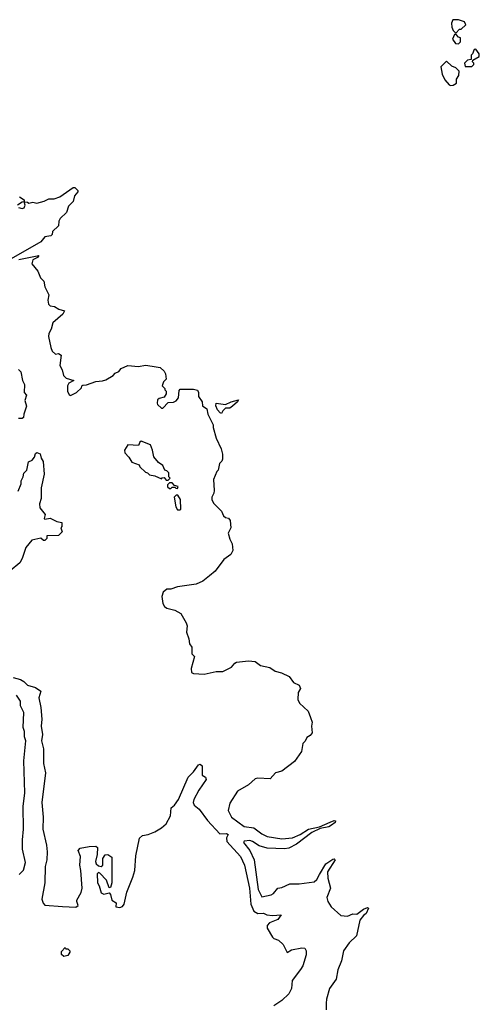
# Model space of a CAD drawing. Extents: x 2494106 to 2685573, y 758056 to 915185.
# Tile 268 of 507: x 2598906 to 2602340, y 838047 to 845400. Entities that reach past the tile are written whole.
import ezdxf

# ---------------------------------------------------------------- set-up
doc = ezdxf.new("R2010")
doc.units = 0

msp = doc.modelspace()

# ---------------------------------------------------------------- linework, layer by layer
at = {"layer": '0CON05XD'}
for points in [[(2602165, 845300), (2602191.7, 845328.3), (2602205, 845330), (2602238.3, 845361.7), (2602230, 845385), (2602185, 845400), (2602141.7, 845398.3), (2602132.5, 845375), (2602133.6, 845343.6), (2602145, 845320), (2602165, 845300)], [(2602185, 845220), (2602200, 845235), (2602200, 845265), (2602185, 845270), (2602168.3, 845288.3), (2602155, 845290), (2602140, 845255), (2602161.7, 845221.7), (2602185, 845220)], [(2602285, 845050), (2602300, 845065), (2602300, 845075), (2602290, 845085), (2602291.7, 845098.3), (2602340, 845125), (2602340, 845145), (2602315, 845180), (2602301.7, 845178.3), (2602290, 845145), (2602280, 845135), (2602278.3, 845101.7), (2602251.7, 845098.3), (2602230, 845075), (2602235, 845050), (2602285, 845050)], [(2602125, 844907.5), (2602145, 844910), (2602170, 844925), (2602170, 844955), (2602187, 844983), (2602190, 845015), (2602165, 845040), (2602133.6, 845053.6), (2602095, 845090), (2602052.7, 845047.3), (2602062.1, 844992.1), (2602081.7, 844951.7), (2602115, 844912.5), (2602125, 844907.5)], [(2598898.3, 843998.3), (2598925, 843990), (2598940, 843995), (2598947.5, 844015), (2598940, 844040), (2598965, 844037.5), (2598975, 844030), (2599005, 844036.7), (2599035, 844030), (2599090, 844045), (2599125, 844063.3), (2599165, 844063.3), (2599205, 844077.5), (2599305, 844147.5), (2599317, 844147), (2599340, 844125), (2599340, 844115), (2599316.7, 844085), (2599307, 844043), (2599271.7, 844008.3), (2599255, 843960), (2599207.5, 843915), (2599197.5, 843895), (2599195, 843860), (2599151.7, 843818.3), (2599150, 843795), (2599140, 843785), (2599095, 843777.5), (2599065, 843740), (2598790, 843585)], [(2598905, 844076.7), (2598940, 844055), (2598940, 844040), (2598925, 844037.5), (2598890, 844015)], [(2598900.5, 843609.5), (2598975, 843623.8), (2599050, 843640), (2599040, 843625), (2599003.8, 843606.2), (2598997, 843577), (2599043, 843523), (2599061.7, 843471.7), (2599087, 843447), (2599093.3, 843405), (2599123.3, 843345), (2599117.5, 843305), (2599122.5, 843275), (2599135, 843262.5), (2599167, 843257), (2599198.3, 843238.3), (2599240, 843225), (2599228.3, 843201.7), (2599153.3, 843135), (2599141.7, 843088.3), (2599123, 843057), (2599122.5, 843035), (2599138.3, 842951.7), (2599150, 842925), (2599175, 842902.5), (2599195, 842907.5), (2599216.7, 842895), (2599207, 842817), (2599222.5, 842785), (2599233, 842743), (2599253, 842723), (2599310, 842705), (2599273.6, 842686.4), (2599262.5, 842665), (2599262.5, 842625), (2599275, 842597.5), (2599285, 842593.3), (2599330, 842615), (2599368.3, 842651.7), (2599370, 842665), (2599378.3, 842671.7), (2599405, 842672.5), (2599475, 842698), (2599525, 842702), (2599549.7, 842710.3), (2599605, 842742.5), (2599620.7, 842759.3), (2599646.4, 842773.6), (2599663.3, 842795), (2599715, 842818), (2599795, 842810), (2599845, 842820), (2599896.7, 842813.3)], [(2598898.3, 842788.3), (2598915, 842770), (2598926.7, 842705), (2598942.5, 842675), (2598940, 842615), (2598956.2, 842595), (2598945.8, 842555), (2598956.1, 842513.9), (2598936.7, 842455), (2598935, 842430), (2598925, 842422.5), (2598898.3, 842421.7)], [(2599896.7, 842813.3), (2599955, 842803.3), (2599985.9, 842775.9), (2599996.7, 842755), (2600000, 842715), (2599980, 842695), (2599970, 842665), (2599990, 842645), (2599990, 842635), (2600000, 842625), (2600000, 842605), (2599985, 842580), (2599948.3, 842571.7), (2599935, 842560), (2599932.5, 842535), (2599937, 842527), (2599965, 842500), (2599975, 842500), (2600015, 842540), (2600055, 842542.5), (2600075, 842552.5), (2600093.3, 842575), (2600098.3, 842631.7), (2600105, 842640), (2600205, 842640), (2600235, 842633.3), (2600242, 842615), (2600241.2, 842585), (2600270, 842545), (2600272.5, 842515), (2600303.3, 842495), (2600312.5, 842455), (2600352.5, 842375), (2600352.5, 842355), (2600373.3, 842275), (2600412.5, 842195), (2600422.5, 842155), (2600421.7, 842118.3), (2600417, 842103), (2600400, 842085), (2600390, 842035), (2600380, 842025), (2600353, 841967), (2600360, 841885), (2600357.5, 841865), (2600342.5, 841835), (2600342.5, 841815), (2600357, 841787), (2600415, 841730), (2600430, 841695), (2600445, 841682.5), (2600466.1, 841676.1), (2600479.5, 841659.5), (2600483.8, 841605), (2600463.3, 841565), (2600475, 841520), (2600492.5, 841485), (2600497.5, 841435), (2600482.5, 841405), (2600432.3, 841367.7), (2600367.7, 841282.3), (2600325, 841246.7), (2600275, 841206.2), (2600225.8, 841184.2), (2600085, 841163.3), (2600035, 841147.5), (2600005, 841147.5), (2599977.5, 841125), (2599967, 841093), (2599975, 841040), (2599988.3, 841018.3), (2600006.1, 841006.1), (2600065, 840990), (2600110, 840965), (2600150, 840895), (2600156.4, 840873.6), (2600152.5, 840825), (2600170, 840775), (2600175, 840740), (2600192.5, 840715), (2600193.3, 840665), (2600212.5, 840645), (2600187.5, 840555), (2600190, 840525), (2600205, 840517.5), (2600285, 840513.3), (2600375, 840532.5), (2600425, 840533.3), (2600487.5, 840565), (2600512.5, 840595), (2600525, 840601.2), (2600615, 840611.2), (2600665, 840606), (2600706, 840576), (2600775, 840562.5), (2600815, 840533.8), (2600861.7, 840521.7), (2600920, 840495), (2600950.7, 840450.7), (2600995, 840430), (2601004, 840405), (2600987.5, 840375), (2600983, 840323), (2600997.5, 840295), (2601062.5, 840235), (2601078.3, 840188.3), (2601092.5, 840155), (2601087.5, 840125), (2601092.5, 840075), (2601077.5, 840055), (2601050.7, 840039.3), (2601038.3, 840011.7), (2601022.5, 839995), (2601012.5, 839935), (2600959.5, 839860.5), (2600865, 839788.8), (2600817.5, 839775), (2600778.3, 839731.7), (2600685, 839735.8), (2600665, 839730), (2600615, 839686.7), (2600532.7, 839637.3), (2600475, 839550), (2600464.3, 839495), (2600488, 839445), (2600584.3, 839375), (2600655, 839363.8), (2600715, 839319.6), (2600755, 839299.6), (2600865, 839281.5), (2600945, 839290), (2601001.2, 839315), (2601065, 839354.2), (2601145, 839373.3), (2601226.7, 839406.7), (2601255, 839420), (2601265.9, 839415.9), (2601262.5, 839405), (2601236.7, 839385), (2601215, 839373.3), (2601150.8, 839359.2), (2601089.3, 839330.7), (2600975, 839242.5), (2600917.4, 839212.6), (2600885, 839207.1), (2600755, 839213.8), (2600695, 839230), (2600645, 839263.6), (2600625, 839268.9), (2600583.8, 839266.2), (2600577.5, 839255), (2600624.6, 839194.6), (2600658.9, 839125), (2600689.1, 838905), (2600715, 838850), (2600785, 838864.3), (2600802, 838875), (2600835, 838913.8), (2600865, 838920), (2600924.3, 838945.7), (2600993.9, 838946.1), (2601105, 838962), (2601125, 838978.8), (2601145, 839016.2), (2601193.4, 839096.6), (2601245, 839130.8), (2601255, 839133.3), (2601263.3, 839125), (2601205.5, 839035), (2601207.5, 838987.5), (2601228, 838915), (2601200, 838845), (2601208, 838815), (2601234, 838775), (2601305, 838710), (2601355, 838703.8), (2601395, 838722.2), (2601425, 838719.1), (2601475, 838757.5), (2601505, 838770), (2601512.5, 838765), (2601495, 838726), (2601475, 838710.8), (2601447.5, 838675), (2601422.7, 838557.3), (2601368.8, 838505), (2601326.2, 838445), (2601309.2, 838370.8), (2601283.8, 838305), (2601270, 838235), (2601220, 838165), (2601198, 838085), (2601196.2, 838055), (2601196.2, 838005)], [(2600415, 842460), (2600405, 842463.3), (2600385, 842486.7), (2600372, 842515), (2600374, 842536), (2600443, 842527), (2600485, 842546), (2600540, 842560), (2600532.5, 842545), (2600495, 842512.5), (2600475, 842500), (2600445, 842500), (2600425, 842480), (2600415, 842460)], [(2600015, 841960), (2600030, 841975), (2600020, 841985), (2600020, 842015), (2600005, 842030), (2599990, 842035), (2599975, 842070), (2599943.6, 842093.6), (2599907.5, 842135), (2599898.8, 842185), (2599883.3, 842225), (2599815, 842253.3), (2599803.3, 842245), (2599795, 842220), (2599715, 842223.8), (2599690, 842185), (2599691.2, 842165), (2599722.5, 842132.5), (2599745, 842096.7), (2599800, 842075), (2599805, 842060), (2599845, 842020), (2599860, 842015), (2599875, 842000), (2599915, 841992.5), (2599965, 841970), (2599971.7, 841978.3), (2599985, 841980), (2600001.7, 841961.7), (2600015, 841960)], [(2598895, 841880), (2598916.4, 841933.6), (2598916.7, 841955), (2598931.2, 841985), (2598936.4, 842013.6), (2598960, 842035), (2598971.7, 842098.3), (2598999.3, 842110.7), (2599017, 842133), (2599025, 842160), (2599035, 842167.5), (2599058.3, 842158.3), (2599066.7, 842125), (2599080.7, 842100.7), (2599088.8, 842005), (2599066.2, 841905), (2599067.5, 841825), (2599053.8, 841785), (2599057.5, 841755), (2599097.5, 841705), (2599090, 841675), (2599095, 841670), (2599135, 841677.5), (2599183.6, 841653.6), (2599220, 841645), (2599220, 841615), (2599212.5, 841605), (2599223.8, 841575), (2599195, 841546.7), (2599110, 841545), (2599110, 841525), (2599095, 841510), (2599085, 841510), (2599065, 841526.7), (2598996.4, 841513.6), (2598952, 841458), (2598923.8, 841375), (2598906.6, 841343.4), (2598835.8, 841284.2)], [(2600085, 841900), (2600090, 841915), (2600061.7, 841921.7), (2600045, 841940), (2600025, 841940), (2600010, 841925), (2600011.7, 841911.7), (2600025, 841900), (2600035, 841900), (2600045, 841910), (2600065, 841910), (2600071.7, 841901.7), (2600085, 841900)], [(2600105, 841740), (2600110, 841745), (2600107, 841817), (2600088.3, 841848.3), (2600075, 841850), (2600060, 841835), (2600073, 841763), (2600085, 841740), (2600105, 841740)], [(2598857, 840487), (2598913.2, 840473.2), (2598937.9, 840457.9), (2598965, 840429.2), (2599025, 840413.8), (2599063.3, 840385), (2599048.6, 840335), (2599063.9, 840263.9), (2599070.6, 840175), (2599067.1, 840125), (2599077.4, 840062.6), (2599070.3, 840015), (2599085.3, 839955.3), (2599083.8, 839845), (2599098.1, 839775), (2599071.2, 839555), (2599082.2, 839445), (2599080, 839355), (2599106.7, 839235), (2599111.2, 839185), (2599108.8, 839125), (2599097.5, 839075), (2599093.3, 838955), (2599070.7, 838830.7), (2599081.7, 838801.7), (2599095, 838787.5), (2599225, 838777.3), (2599325, 838773.3), (2599342.9, 838785), (2599332, 838815), (2599334, 838825), (2599365, 838882.5), (2599372.5, 838915), (2599364.2, 839045), (2599356, 839085), (2599360.7, 839150.7), (2599342.5, 839195), (2599358.3, 839211.7), (2599425, 839226.2), (2599475, 839227.5), (2599486.7, 839216.7), (2599485.5, 839165), (2599472.2, 839112.2), (2599476.6, 839096.6), (2599495, 839082), (2599515, 839076.2), (2599528, 839085), (2599528.1, 839135), (2599545, 839162.9), (2599565, 839166.7), (2599594.5, 839145), (2599594.5, 838955), (2599585, 838920), (2599575, 838917.5), (2599554, 838975), (2599505, 839026.7), (2599495, 839030), (2599485, 839020), (2599487.7, 838955), (2599501.1, 838931.1), (2599515, 838879.4), (2599535, 838868.8), (2599575, 838878.8), (2599585, 838866.2), (2599595, 838823.3), (2599626.7, 838805), (2599623.5, 838773.5), (2599655, 838770), (2599675, 838777.1), (2599686.6, 838793.4)], [(2598902.5, 839015), (2598935, 839047.5), (2598950, 839105), (2598926.7, 839205), (2598926.2, 839275), (2598933.8, 839355), (2598931.2, 839525), (2598945.8, 839625), (2598936.1, 839863.9), (2598952.5, 840015), (2598942.5, 840045), (2598942.5, 840085), (2598933.3, 840115), (2598937.5, 840225), (2598913.3, 840275), (2598911.7, 840311.7), (2598882.5, 840355)], [(2599686.6, 838793.4), (2599705.5, 838885), (2599751.1, 838995), (2599765.3, 839045), (2599774, 839156), (2599801.7, 839288.3), (2599825, 839307.5), (2599865, 839313.8), (2599915, 839335.3), (2599965.8, 839364.2), (2599999.7, 839395), (2600032.9, 839455), (2600037.5, 839515), (2600062.5, 839535), (2600092.5, 839575), (2600165, 839743.3), (2600205, 839783.3), (2600243.3, 839835), (2600255, 839840), (2600268.3, 839828.3), (2600268.3, 839758.3), (2600295, 839742.5), (2600300, 839725), (2600244.4, 839645), (2600206.9, 839575), (2600203.3, 839555), (2600210.8, 839535), (2600248, 839505), (2600309.4, 839419.4), (2600400.3, 839320.3), (2600451.7, 839321.7), (2600463.3, 839315), (2600450.3, 839289.7), (2600453.5, 839263.5), (2600555, 839150), (2600586.2, 839085), (2600623.4, 838915), (2600634.1, 838794.1), (2600655, 838743.1), (2600685, 838724.5), (2600726.8, 838726.8), (2600752.5, 838715), (2600795, 838708.8), (2600860, 838715), (2600835, 838680.5), (2600772.5, 838655), (2600755, 838636.2), (2600756.2, 838615), (2600795, 838548.5), (2600805, 838537.8), (2600838.8, 838525), (2600875, 838493.3), (2600905, 838432.5), (2600935.9, 838454.1), (2601015, 838468), (2601037.5, 838465), (2601047.5, 838445), (2601046.7, 838415), (2601021.2, 838335), (2601004, 838306), (2600940.8, 838225), (2600936.2, 838165), (2600916.7, 838125), (2600864.2, 838075), (2600805.7, 838035)], [(2599235, 838402.5), (2599218.3, 838418.3), (2599218.3, 838441.7), (2599245, 838470), (2599251.7, 838461.7), (2599265, 838460), (2599280, 838445), (2599280, 838435), (2599265, 838410), (2599235, 838402.5)]]:
    msp.add_lwpolyline(points, dxfattribs=at)

doc.saveas('drawing.dxf')
